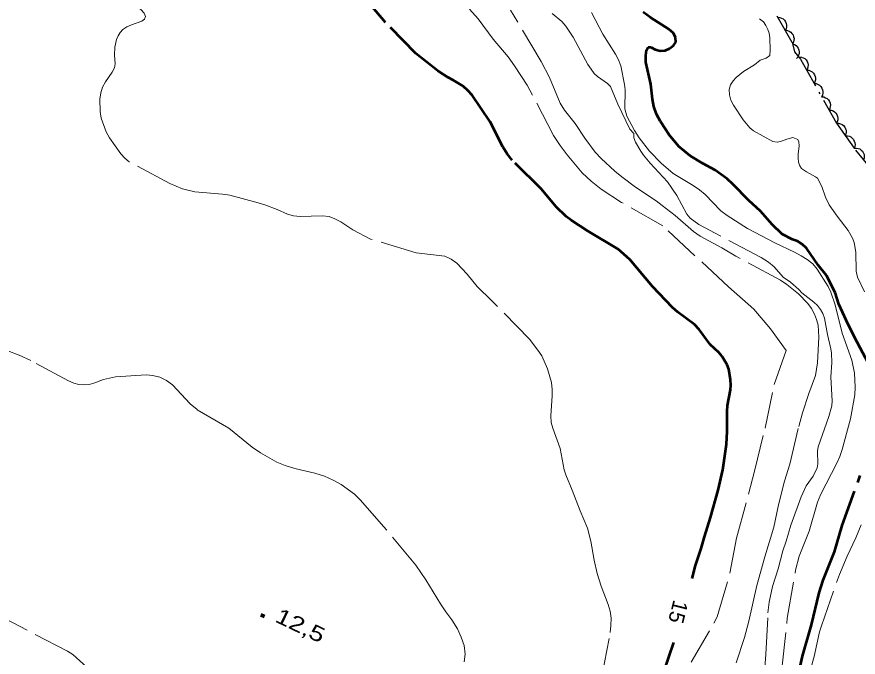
# Model space of a CAD drawing. Extents: x 355726 to 357533, y 5103782 to 5105258.
# Drawn here: x 356692.4 to 356775.3, y 5104407 to 5104470.1 of the extents above; entities that cross this region are included whole.
import ezdxf
from ezdxf.enums import TextEntityAlignment as Align

# ---------------------------------------------------------------- set-up
doc = ezdxf.new("R2010")
doc.units = 0
doc.header["$LTSCALE"] = 0.6
doc.linetypes.add('DOT_DASHED', pattern=[7.7, 5, -1.2, 0.3, -1.2])
doc.linetypes.add('LONG_DASHED', pattern=[7.5, 6, -1.5])
for name, color, linetype, lineweight in [('1', 7, 'LONG_DASHED', 53), ('2', 7, 'LONG_DASHED', 13), ('3', 7, 'Continuous', 140), ('44', 7, 'Continuous', 25)]:
    doc.layers.add(name, color=color, linetype=linetype, lineweight=lineweight)

msp = doc.modelspace()

# ---------------------------------------------------------------- linework, layer by layer
at = {"layer": '1'}
for points in [[(356759, 5104414.74), (356759.33, 5104416.01), (356759.89, 5104417.7), (356760.2, 5104418.86), (356760.81, 5104420.75), (356761.55, 5104423.45), (356762, 5104425.44), (356762.37, 5104427.98), (356762.43, 5104429.24), (356762.43, 5104431.19), (356762.48, 5104431.79), (356762.77, 5104433.32), (356762.8, 5104433.8), (356762.77, 5104434.32), (356762.6, 5104435.36), (356762.45, 5104435.78), (356761.95, 5104436.62), (356761.62, 5104437), (356760.78, 5104437.8), (356759.67, 5104439.29), (356759.22, 5104439.76), (356757.58, 5104440.99), (356757.07, 5104441.45), (356755.08, 5104443.51), (356752.86, 5104446.17), (356751.71, 5104447.18), (356748.68, 5104449.01), (356747.07, 5104450.04), (356746.57, 5104450.42), (356745.6, 5104451.37), (356744.11, 5104453.12), (356741.26, 5104455.96), (356740.75, 5104456.59), (356740.32, 5104457.26), (356739.09, 5104459.72), (356737.3, 5104462.36), (356736.88, 5104462.83), (356736.42, 5104463.24), (356735.45, 5104463.84), (356734.96, 5104464.09), (356733.94, 5104464.76), (356731.77, 5104466.46), (356728.78, 5104469.51), (356727.31, 5104471.26)], [(356762.44, 5104454.12), (356761.25, 5104454.98), (356760.04, 5104455.63), (356758.81, 5104456.38), (356757.69, 5104457.3), (356756.72, 5104458.47), (356755.88, 5104459.78), (356755.49, 5104460.5), (356755.21, 5104461.23), (356755.08, 5104461.97), (356754.93, 5104463.43), (356754.42, 5104465.61), (356754.41, 5104466.26), (356754.5, 5104466.79), (356754.65, 5104467.09), (356754.92, 5104467.09), (356755.34, 5104466.87), (356755.83, 5104466.72), (356756.32, 5104466.76), (356756.77, 5104466.96), (356757.15, 5104467.25), (356757.38, 5104467.59), (356757.36, 5104468.03), (356757.14, 5104468.47), (356756.7, 5104468.87), (356754.88, 5104470.03), (356754.17, 5104470.54)], [(356776.62, 5104435.45), (356775, 5104438.53), (356774.18, 5104440.19), (356773.46, 5104441.76), (356773.09, 5104442.91), (356772.22, 5104444.59), (356771.41, 5104445.63), (356770.27, 5104447.29), (356769.84, 5104447.69), (356769.36, 5104447.97), (356768.87, 5104448.15), (356767.86, 5104448.67), (356766.86, 5104449.63), (356765.72, 5104450.93), (356764.56, 5104451.98), (356763, 5104453.61), (356762.44, 5104454.12)], [(356769.46, 5104405.32), (356769.86, 5104407.08), (356770.75, 5104410.17), (356771.49, 5104413.34), (356771.9, 5104414.59), (356773.01, 5104417.38), (356773.76, 5104419.98), (356775.56, 5104424.88)], [(356756.2, 5104405.55), (356757.17, 5104408.44)]]:
    msp.add_lwpolyline(points, dxfattribs=at)
at = {"layer": '2'}
for points in [[(356702.63, 5104468.55), (356702.9, 5104468.84), (356703.27, 5104469.08), (356703.74, 5104469.3), (356704.75, 5104469.65), (356705.04, 5104469.84), (356705.14, 5104470.11), (356704.99, 5104470.45), (356704.67, 5104470.8), (356704.17, 5104471.17), (356702.79, 5104471.84), (356702.01, 5104472.13), (356701.18, 5104472.34), (356698.72, 5104472.71), (356697.17, 5104472.76), (356696.45, 5104472.69), (356694.42, 5104472.22), (356692.32, 5104471.86)], [(356758.9, 5104406.49), (356761.14, 5104410.33), (356761.44, 5104410.97), (356762.71, 5104415.28), (356763.36, 5104418.71), (356765.15, 5104425.33), (356766.18, 5104429.55), (356767.06, 5104433.86), (356768.27, 5104437.21), (356766.71, 5104439.33), (356765.08, 5104441.29), (356762.57, 5104443.48), (356756.1, 5104449.48), (356752.04, 5104451.8), (356750.01, 5104453.09), (356749.03, 5104453.88), (356748.16, 5104454.71), (356746.66, 5104456.48), (356745.97, 5104457.4), (356745.34, 5104458.38), (356742.74, 5104463.36), (356741.5, 5104465.24), (356740.85, 5104466.15), (356739.38, 5104467.87), (356737.92, 5104469.87), (356737.04, 5104470.84)], [(356771.47, 5104438.51), (356771.41, 5104439.69), (356771.26, 5104440.26), (356771.04, 5104440.8), (356770.75, 5104441.33), (356770.4, 5104441.84), (356769.47, 5104442.8), (356768.33, 5104443.72), (356767.68, 5104444.13), (356763.3, 5104446.49), (356761.92, 5104447.32), (356759.79, 5104448.48), (356759.12, 5104448.93), (356757.32, 5104450.5), (356756.04, 5104451.5), (356755.43, 5104451.96), (356753.41, 5104453.3), (356752.06, 5104454.32), (356751.38, 5104454.88), (356750.03, 5104456.12), (356749.42, 5104456.75), (356748.41, 5104458.13), (356747.45, 5104459.57), (356746.42, 5104460.88), (356745.97, 5104461.57), (356744.94, 5104464.11), (356744.11, 5104465.69), (356741.09, 5104470.73)], [(356766.01, 5104404.38), (356766.25, 5104407.26), (356766.46, 5104411.36), (356766.58, 5104412.41), (356766.92, 5104413.96), (356767.46, 5104415.69), (356767.93, 5104417.47), (356768.26, 5104418.41), (356768.72, 5104420.01), (356769.72, 5104422.79), (356770.24, 5104423.86), (356770.9, 5104424.82), (356771.3, 5104425.65), (356771.37, 5104426.05), (356771.35, 5104427.29), (356771.42, 5104427.71), (356772.46, 5104430.7), (356772.74, 5104431.76), (356772.8, 5104432.26), (356772.64, 5104434.59), (356772.76, 5104436.03), (356772.72, 5104436.95), (356772.67, 5104437.38), (356772.34, 5104438.8), (356772.04, 5104440.38), (356771.88, 5104440.86), (356771.65, 5104441.26), (356771.35, 5104441.63), (356770.99, 5104441.96), (356769.8, 5104442.9), (356769.51, 5104443.23), (356768.69, 5104443.95), (356767.97, 5104444.44), (356767.06, 5104445.44), (356766.51, 5104445.9), (356765.78, 5104446.37), (356759.64, 5104449.63), (356758.8, 5104450.24), (356758.48, 5104450.63), (356757.47, 5104452.48), (356756.55, 5104453.84), (356754.86, 5104455.66), (356754.2, 5104456.44), (356753.92, 5104456.84), (356753.42, 5104457.73), (356753.26, 5104458.16), (356753.26, 5104458.58), (356752.84, 5104459.01), (356751.66, 5104461.47), (356750.96, 5104463.21), (356750.66, 5104463.5), (356749.67, 5104464.2), (356749.34, 5104464.51), (356749.03, 5104464.92), (356748.71, 5104465.38), (356747.26, 5104468.08), (356746.55, 5104469.16), (356746.15, 5104469.62), (356745.2, 5104470.41)], [(356755.94, 5104455.65), (356754.79, 5104456.84), (356753.76, 5104458.15), (356753.31, 5104458.87), (356752.56, 5104460.3), (356752.37, 5104461.01), (356752.38, 5104462.88), (356752.31, 5104463.42), (356751.96, 5104465.24), (356751.74, 5104465.84), (356751.45, 5104466.4), (356750.19, 5104468.38), (356749.06, 5104470.5)], [(356775.98, 5104443), (356775.27, 5104444.44), (356775.14, 5104445.01), (356775.13, 5104446.88), (356774.95, 5104447.84), (356774.8, 5104448.29), (356774.38, 5104449.03), (356773.27, 5104450.43), (356772.5, 5104451.55), (356772.12, 5104452.33), (356771.78, 5104453.38), (356771.35, 5104454.17), (356771.16, 5104454.33), (356770.27, 5104454.8), (356769.77, 5104455.13), (356769.59, 5104455.41), (356769.48, 5104455.76), (356769.44, 5104456.17), (356769.44, 5104456.55), (356769.54, 5104457.37), (356769.51, 5104457.75), (356769.39, 5104458), (356768.9, 5104458.2), (356768.32, 5104458.04), (356767.68, 5104457.79), (356767.38, 5104457.74), (356766.93, 5104457.8), (356765.05, 5104458.84), (356764.68, 5104459.13), (356764.02, 5104459.93), (356763.06, 5104461.37), (356762.81, 5104461.86), (356762.68, 5104462.38), (356762.65, 5104462.92), (356762.78, 5104463.38), (356763.02, 5104463.78), (356763.32, 5104464.11), (356764.04, 5104464.68), (356765.12, 5104465.34), (356765.7, 5104465.8), (356766.29, 5104466.01), (356766.65, 5104466.26), (356766.69, 5104466.83), (356766.66, 5104468.01), (356766.59, 5104468.46), (356766.46, 5104468.84), (356766.25, 5104469.24), (356766.01, 5104469.58), (356765.63, 5104469.88)], [(356750.11, 5104405.3), (356750.92, 5104409.44), (356750.99, 5104410.13), (356751, 5104410.84), (356750.91, 5104411.53), (356750.73, 5104412.19), (356750.03, 5104414), (356749.64, 5104415.23), (356749.34, 5104416.55), (356749.01, 5104418.42), (356748.67, 5104419.7), (356747.96, 5104421.4), (356747.18, 5104423.45), (356746.53, 5104424.97), (356746.37, 5104425.45), (356745.97, 5104427.54), (356745.25, 5104429.54), (356745.11, 5104430.13), (356745.08, 5104430.78), (356745.2, 5104432.73), (356745.19, 5104433.38), (356745.12, 5104434.05), (356744.75, 5104435.4), (356744.17, 5104436.67), (356743.8, 5104437.25), (356742.97, 5104438.32), (356739.26, 5104442.11), (356737.82, 5104443.51), (356736.81, 5104444.72), (356735.79, 5104445.8), (356735.23, 5104446.21), (356734.62, 5104446.51), (356731.78, 5104446.84), (356727.3, 5104448.18), (356725.55, 5104449.09), (356724.37, 5104449.87), (356723.79, 5104450.18), (356723.21, 5104450.4), (356722.52, 5104450.46), (356720.36, 5104450.4), (356719.71, 5104450.46), (356719.13, 5104450.63), (356718.09, 5104451.11), (356716.89, 5104451.55), (356716.24, 5104451.76), (356713.43, 5104452.5), (356712.71, 5104452.62), (356710, 5104452.83), (356708.77, 5104453.12), (356707.51, 5104453.66), (356703.53, 5104455.8), (356703.09, 5104456.15), (356702.7, 5104456.59), (356701.58, 5104458.16), (356701.26, 5104458.76), (356700.77, 5104460.09), (356700.67, 5104460.75), (356700.64, 5104461.98), (356700.72, 5104462.59), (356700.89, 5104463.16), (356701.17, 5104463.68), (356701.84, 5104464.62), (356702.06, 5104465.04), (356702.13, 5104465.45), (356702.06, 5104466.29), (356702.1, 5104467.09), (356702.26, 5104467.84), (356702.42, 5104468.2), (356702.63, 5104468.55)], [(356767.84, 5104405.84), (356768.36, 5104410.84), (356769.19, 5104415.55), (356769.52, 5104416.93), (356770.52, 5104419.41), (356771.34, 5104422.25), (356771.66, 5104423.07), (356773.24, 5104426.11), (356773.53, 5104426.76), (356773.76, 5104427.45), (356774.59, 5104430.46), (356775.01, 5104432.84), (356775.05, 5104433.59), (356774.99, 5104434.98), (356774.72, 5104436.26), (356773.77, 5104438.93), (356773.09, 5104441.7), (356772.67, 5104442.94), (356772.4, 5104443.5), (356771.31, 5104445.22), (356770.87, 5104445.74), (356770.32, 5104446.18), (356769.73, 5104446.55), (356769.09, 5104446.9), (356767.15, 5104447.8), (356764.44, 5104449.24), (356762.44, 5104450.5), (356761.83, 5104450.98), (356760.28, 5104452.59), (356759.71, 5104453.05), (356759.09, 5104453.46), (356757.13, 5104454.65), (356755.94, 5104455.65)], [(356763.34, 5104406.44), (356764.14, 5104408.92), (356764.57, 5104410.55), (356765.38, 5104414.05), (356766.15, 5104416.87), (356767.03, 5104419.79), (356767.49, 5104422.01), (356768.1, 5104424.34), (356768.6, 5104426.01), (356769.49, 5104429.72), (356769.87, 5104431.07), (356770.49, 5104432.98), (356771.14, 5104434.76), (356771.35, 5104435.99), (356771.47, 5104438.51)], [(356736.54, 5104406.54), (356736.63, 5104407.29), (356736.51, 5104408.13), (356736.24, 5104408.96), (356735.87, 5104409.8), (356735.32, 5104410.66), (356734.71, 5104411.47), (356734.19, 5104412.26), (356732.74, 5104414.61), (356731.77, 5104416.05), (356728.59, 5104419.87), (356726.32, 5104422.47), (356725.71, 5104423.04), (356724.4, 5104423.99), (356723.62, 5104424.42), (356722.76, 5104424.82), (356721.81, 5104425.13), (356719.83, 5104425.59), (356718.9, 5104425.87), (356718.06, 5104426.22), (356716.46, 5104427.13), (356715.64, 5104427.7), (356713.34, 5104429.57), (356710.2, 5104431.38), (356709.51, 5104431.94), (356707.78, 5104433.82), (356707.19, 5104434.26), (356706.53, 5104434.57), (356705.85, 5104434.76), (356705.2, 5104434.82), (356702.16, 5104434.62), (356700.98, 5104434.36), (356700.04, 5104433.99), (356699.57, 5104433.86), (356699.06, 5104433.82), (356698.55, 5104433.87), (356698.06, 5104434), (356697.53, 5104434.22), (356693.82, 5104436.22), (356692.68, 5104436.75), (356691.47, 5104437.22)], [(356770.64, 5104405.79), (356771, 5104407.05), (356771.54, 5104409.48), (356771.72, 5104410.09), (356773.5, 5104415.15), (356774.27, 5104416.95), (356775.13, 5104418.74), (356775.63, 5104420.04)], [(356699.34, 5104406), (356697.97, 5104407.26), (356697.45, 5104407.57), (356690.62, 5104411.13)]]:
    msp.add_lwpolyline(points, dxfattribs=at)
at = {"layer": '3'}
msp.add_line((356716.49, 5104411.17), (356716.85, 5104411), dxfattribs=at)
at = {"layer": '44', "linetype": 'DOT_DASHED'}
for points in [[(356767.34, 5104470.18), (356768.83, 5104467.57), (356769.09, 5104466.63)], [(356769.09, 5104466.63), (356769.67, 5104465.91), (356773.21, 5104459.59), (356775.08, 5104456.96), (356776.6, 5104455.12)]]:
    msp.add_lwpolyline(points, dxfattribs=at)
at = {"layer": '44'}
for points in [[(356767.41, 5104470.05), (356767.62, 5104470.03), (356767.81, 5104469.96), (356767.96, 5104469.88), (356768.08, 5104469.76), (356768.19, 5104469.6), (356768.25, 5104469.42), (356768.29, 5104469.27), (356768.28, 5104469.09), (356768.24, 5104468.91), (356768.16, 5104468.75)], [(356768.16, 5104468.75), (356768.37, 5104468.73), (356768.56, 5104468.66), (356768.7, 5104468.58), (356768.82, 5104468.45), (356768.93, 5104468.3), (356768.99, 5104468.12), (356769.03, 5104467.96), (356769.02, 5104467.79), (356768.98, 5104467.61), (356768.9, 5104467.44)], [(356768.87, 5104467.43), (356769.07, 5104467.36), (356769.23, 5104467.25), (356769.35, 5104467.13), (356769.44, 5104466.98), (356769.51, 5104466.81), (356769.53, 5104466.62), (356769.52, 5104466.45), (356769.47, 5104466.29), (356769.39, 5104466.12), (356769.27, 5104465.99)], [(356769.55, 5104466.13), (356769.75, 5104466.12), (356769.94, 5104466.04), (356770.09, 5104465.96), (356770.21, 5104465.83), (356770.31, 5104465.68), (356770.38, 5104465.5), (356770.42, 5104465.34), (356770.4, 5104465.17), (356770.36, 5104464.99), (356770.28, 5104464.82)], [(356770.28, 5104464.82), (356770.49, 5104464.81), (356770.68, 5104464.73), (356770.82, 5104464.65), (356770.94, 5104464.52), (356771.05, 5104464.37), (356771.11, 5104464.19), (356771.15, 5104464.03), (356771.14, 5104463.86), (356771.09, 5104463.68), (356771.01, 5104463.52)], [(356771.01, 5104463.52), (356771.22, 5104463.5), (356771.41, 5104463.42), (356771.55, 5104463.34), (356771.67, 5104463.22), (356771.78, 5104463.06), (356771.84, 5104462.88), (356771.88, 5104462.72), (356771.87, 5104462.55), (356771.82, 5104462.37), (356771.74, 5104462.21)], [(356771.74, 5104462.21), (356771.95, 5104462.19), (356772.14, 5104462.11), (356772.29, 5104462.03), (356772.41, 5104461.91), (356772.51, 5104461.75), (356772.58, 5104461.57), (356772.61, 5104461.41), (356772.6, 5104461.24), (356772.56, 5104461.06), (356772.48, 5104460.9)], [(356772.48, 5104460.9), (356772.69, 5104460.88), (356772.87, 5104460.81), (356773.02, 5104460.72), (356773.14, 5104460.6), (356773.24, 5104460.45), (356773.31, 5104460.26), (356773.35, 5104460.11), (356773.33, 5104459.93), (356773.29, 5104459.75), (356773.21, 5104459.59)], [(356773.21, 5104459.59), (356773.42, 5104459.59), (356773.62, 5104459.54), (356773.77, 5104459.47), (356773.9, 5104459.36), (356774.02, 5104459.22), (356774.11, 5104459.05), (356774.16, 5104458.9), (356774.17, 5104458.72), (356774.14, 5104458.54), (356774.08, 5104458.37)], [(356774.08, 5104458.37), (356774.29, 5104458.37), (356774.48, 5104458.32), (356774.64, 5104458.25), (356774.77, 5104458.14), (356774.89, 5104458), (356774.97, 5104457.83), (356775.03, 5104457.67), (356775.04, 5104457.5), (356775.01, 5104457.31), (356774.95, 5104457.14)], [(356774.94, 5104457.13), (356775.14, 5104457.15), (356775.34, 5104457.11), (356775.5, 5104457.06), (356775.64, 5104456.96), (356775.77, 5104456.83), (356775.87, 5104456.66), (356775.93, 5104456.51), (356775.95, 5104456.34), (356775.94, 5104456.15), (356775.89, 5104455.98)]]:
    msp.add_lwpolyline(points, dxfattribs=at)

# ---------------------------------------------------------------- texts
at = {"layer": '1'}
msp.add_text('15', height=1.5, rotation=255.71, dxfattribs=at).set_placement((356756.894, 5104411.635), align=Align.CENTER)
at = {"layer": '3', "width": 1.3}
msp.add_text('12,5   ', height=1.5, rotation=334.423, dxfattribs=at).set_placement((356717.78, 5104410.54))

doc.saveas('drawing.dxf')
